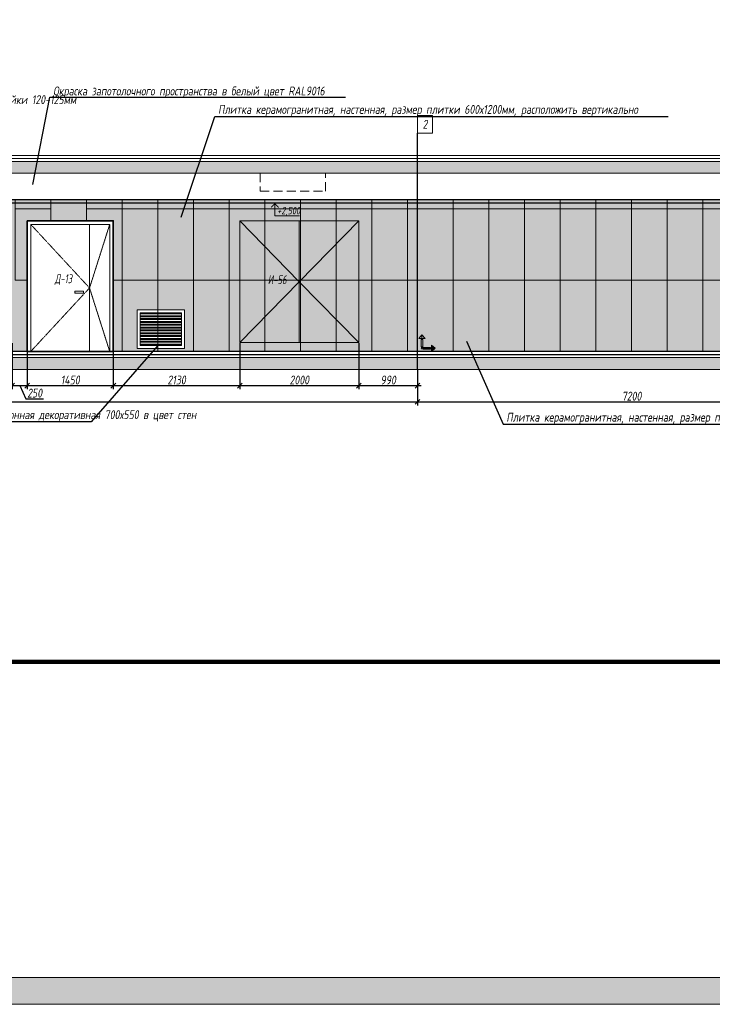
# Model space of a CAD drawing. Header units: millimetres. Extents: x -26894274 to 19789193, y -86687 to 22351.
# Tile 324 of 447: x 168611 to 180264, y -15777 to 791. Entities that reach past the tile are written whole.
import ezdxf
from ezdxf import colors
from ezdxf.entities.mleader import LeaderData, LeaderLine
from ezdxf.math import Vec2, Vec3

# ---------------------------------------------------------------- set-up
doc = ezdxf.new("R2010")
doc.units = ezdxf.units.MM
for name, pattern in [('( Hidden )', [0.375, 0.25, -0.125]), ('DASHDOT', [25.4, 12.7, -6.35, 0, -6.35]), ('DASHED', [0.75, 0.5, -0.25])]:
    doc.linetypes.add(name, pattern=pattern)
doc.layers.get('Defpoints').update_dxf_attribs({"color": 31})
for name, color, linetype, lineweight in [('A-DETL-GENF', 7, 'Continuous', 5), ('dim_pot', 183, 'Continuous', 9), ('meb', 26, 'Continuous', 15), ('nadpisi_v_tablice', 7, 'Continuous', 9), ('Двери', 7, 'Continuous', 5), ('Отделка стен', 253, 'Continuous', 0)]:
    doc.layers.add(name, color=color, linetype=linetype, lineweight=lineweight)
for name, color, linetype, lineweight, true_color in [('dim_obm', 7, 'Continuous', 9, 0x005700), ('dim_razv', 7, 'DASHDOT', 9, 0x285228), ('pol', 7, 'Continuous', 15, 0x55666d)]:
    doc.layers.add(name, color=color, linetype=linetype, lineweight=lineweight, true_color=true_color)
doc.styles.add('fl_iso paper', font='isocpeur.ttf', dxfattribs={"width": 0.8, "oblique": 10})
doc.styles.add('In tre', font='isocpeur.ttf', dxfattribs={"width": 0.8, "oblique": 10})
doc.dimstyles.new('In tre 1_50', dxfattribs={"dimtxt": 150, "dimasz": 80, "dimexe": 60, "dimexo": 10, "dimgap": 20, "dimtad": 1, "dimdec": 0, "dimrnd": 5, "dimzin": 0, "dimdsep": 46, "dimtxsty": 'fl_iso paper', "dimblk": 'OBLIQUE', "dimcen": 0, "dimdle": 60, "dimadec": 0, "dimazin": 0, "dimtfac": 1, "dimtdec": 0, "dimtofl": 0, "dimtmove": 1, "dimatfit": 1, "dimfxl": 40, "dimtolj": 1, "dimtzin": 0, "dimarcsym": 1})

# ---------------------------------------------------------------- blocks, each defined once
blk = doc.blocks.new('_Oblique')
at = {"color": 0, "linetype": 'ByBlock', "lineweight": -2}
blk.add_line((-0.5, -0.5), (0.5, 0.5), dxfattribs=at)
blk = doc.blocks.new('*D122')
at = {"layer": 'Defpoints', "color": 0, "linetype": 'ByBlock', "transparency": 16777216}
for p in [(153406, -5093), (175306, -5093), (175306, -5639)]:
    blk.add_point(p, dxfattribs=at)
at = {"layer": 'dim_razv', "color": 0, "linetype": 'ByBlock', "lineweight": -2, "transparency": 16777216}
for p, q in [((153406, -5103), (153406, -5699)), ((175306, -5103), (175306, -5699)), ((153346, -5639), (175366, -5639))]:
    blk.add_line(p, q, dxfattribs=at)
at = {"layer": 'dim_razv', "color": 0, "linetype": 'ByBlock', "lineweight": -2, "transparency": 16777216, "xscale": 80, "yscale": 80, "zscale": 80, "rotation": 180}
blk.add_blockref('_Oblique', (153406, -5639), dxfattribs=at)
at = {"layer": 'dim_razv', "color": 0, "linetype": 'ByBlock', "lineweight": -2, "transparency": 16777216, "xscale": 80, "yscale": 80, "zscale": 80}
blk.add_blockref('_Oblique', (175306, -5639), dxfattribs=at)
at = {"layer": 'dim_razv', "color": 0, "linetype": 'ByBlock', "transparency": 16777216, "insert": (164356, -5544), "char_height": 150, "attachment_point": 5, "style": 'fl_iso paper'}
blk.add_mtext('\\A1;21900', dxfattribs=at)
blk = doc.blocks.new('*D123')
at = {"layer": 'Defpoints', "color": 0, "linetype": 'ByBlock', "transparency": 16777216}
for p in [(175306, -5093), (182506, -5093), (182506, -5639)]:
    blk.add_point(p, dxfattribs=at)
at = {"layer": 'dim_razv', "color": 0, "linetype": 'ByBlock', "lineweight": -2, "transparency": 16777216}
for p, q in [((175306, -5103), (175306, -5699)), ((182506, -5103), (182506, -5699)), ((175246, -5639), (182566, -5639))]:
    blk.add_line(p, q, dxfattribs=at)
at = {"layer": 'dim_razv', "color": 0, "linetype": 'ByBlock', "lineweight": -2, "transparency": 16777216, "xscale": 80, "yscale": 80, "zscale": 80, "rotation": 180}
blk.add_blockref('_Oblique', (175306, -5639), dxfattribs=at)
at = {"layer": 'dim_razv', "color": 0, "linetype": 'ByBlock', "lineweight": -2, "transparency": 16777216, "xscale": 80, "yscale": 80, "zscale": 80}
blk.add_blockref('_Oblique', (182506, -5639), dxfattribs=at)
at = {"layer": 'dim_razv', "color": 0, "linetype": 'ByBlock', "transparency": 16777216, "insert": (178906, -5544), "char_height": 150, "attachment_point": 5, "style": 'fl_iso paper'}
blk.add_mtext('\\A1;7200', dxfattribs=at)
blk = doc.blocks.new('*D179')
at = {"layer": 'Defpoints', "color": 0, "linetype": 'ByBlock', "transparency": 16777216}
for p in [(168486, -4643), (168736, -4793), (168736, -5367)]:
    blk.add_point(p, dxfattribs=at)
at = {"layer": 'dim_razv', "color": 0, "linetype": 'ByBlock', "lineweight": -2, "transparency": 16777216}
for p, q in [((168486, -4653), (168486, -5427)), ((168736, -4803), (168736, -5427)), ((168426, -5367), (168796, -5367)), ((168611, -5367), (168715, -5587)), ((168715, -5587), (169010, -5587))]:
    blk.add_line(p, q, dxfattribs=at)
at = {"layer": 'dim_razv', "color": 0, "linetype": 'ByBlock', "lineweight": -2, "transparency": 16777216, "xscale": 80, "yscale": 80, "zscale": 80, "rotation": 180}
blk.add_blockref('_Oblique', (168486, -5367), dxfattribs=at)
at = {"layer": 'dim_razv', "color": 0, "linetype": 'ByBlock', "lineweight": -2, "transparency": 16777216, "xscale": 80, "yscale": 80, "zscale": 80}
blk.add_blockref('_Oblique', (168736, -5367), dxfattribs=at)
at = {"layer": 'dim_razv', "color": 0, "linetype": 'ByBlock', "transparency": 16777216, "insert": (168863, -5492), "char_height": 150, "attachment_point": 5, "style": 'fl_iso paper'}
blk.add_mtext('\\A1;250', dxfattribs=at)
blk = doc.blocks.new('*D180')
at = {"layer": 'Defpoints', "color": 0, "linetype": 'ByBlock', "transparency": 16777216}
for p in [(168736, -4793), (170186, -4793), (170186, -5367)]:
    blk.add_point(p, dxfattribs=at)
at = {"layer": 'dim_razv', "color": 0, "linetype": 'ByBlock', "lineweight": -2, "transparency": 16777216}
for p, q in [((168736, -4803), (168736, -5427)), ((170186, -4803), (170186, -5427)), ((168676, -5367), (170246, -5367))]:
    blk.add_line(p, q, dxfattribs=at)
at = {"layer": 'dim_razv', "color": 0, "linetype": 'ByBlock', "lineweight": -2, "transparency": 16777216, "xscale": 80, "yscale": 80, "zscale": 80, "rotation": 180}
blk.add_blockref('_Oblique', (168736, -5367), dxfattribs=at)
at = {"layer": 'dim_razv', "color": 0, "linetype": 'ByBlock', "lineweight": -2, "transparency": 16777216, "xscale": 80, "yscale": 80, "zscale": 80}
blk.add_blockref('_Oblique', (170186, -5367), dxfattribs=at)
at = {"layer": 'dim_razv', "color": 0, "linetype": 'ByBlock', "transparency": 16777216, "insert": (169461, -5272), "char_height": 150, "attachment_point": 5, "style": 'fl_iso paper'}
blk.add_mtext('\\A1;1450', dxfattribs=at)
blk = doc.blocks.new('*D181')
at = {"layer": 'Defpoints', "color": 0, "linetype": 'ByBlock', "transparency": 16777216}
for p in [(170186, -4793), (172316, -4643), (172316, -5367)]:
    blk.add_point(p, dxfattribs=at)
at = {"layer": 'dim_razv', "color": 0, "linetype": 'ByBlock', "lineweight": -2, "transparency": 16777216}
for p, q in [((170186, -4803), (170186, -5427)), ((172316, -4653), (172316, -5427)), ((170126, -5367), (172376, -5367))]:
    blk.add_line(p, q, dxfattribs=at)
at = {"layer": 'dim_razv', "color": 0, "linetype": 'ByBlock', "lineweight": -2, "transparency": 16777216, "xscale": 80, "yscale": 80, "zscale": 80, "rotation": 180}
blk.add_blockref('_Oblique', (170186, -5367), dxfattribs=at)
at = {"layer": 'dim_razv', "color": 0, "linetype": 'ByBlock', "lineweight": -2, "transparency": 16777216, "xscale": 80, "yscale": 80, "zscale": 80}
blk.add_blockref('_Oblique', (172316, -5367), dxfattribs=at)
at = {"layer": 'dim_razv', "color": 0, "linetype": 'ByBlock', "transparency": 16777216, "insert": (171251, -5272), "char_height": 150, "attachment_point": 5, "style": 'fl_iso paper'}
blk.add_mtext('\\A1;2130', dxfattribs=at)
blk = doc.blocks.new('*D182')
at = {"layer": 'Defpoints', "color": 0, "linetype": 'ByBlock', "transparency": 16777216}
for p in [(172316, -4643), (174316, -4643), (174316, -5367)]:
    blk.add_point(p, dxfattribs=at)
at = {"layer": 'dim_razv', "color": 0, "linetype": 'ByBlock', "lineweight": -2, "transparency": 16777216}
for p, q in [((172316, -4653), (172316, -5427)), ((174316, -4653), (174316, -5427)), ((172256, -5367), (174376, -5367))]:
    blk.add_line(p, q, dxfattribs=at)
at = {"layer": 'dim_razv', "color": 0, "linetype": 'ByBlock', "lineweight": -2, "transparency": 16777216, "xscale": 80, "yscale": 80, "zscale": 80, "rotation": 180}
blk.add_blockref('_Oblique', (172316, -5367), dxfattribs=at)
at = {"layer": 'dim_razv', "color": 0, "linetype": 'ByBlock', "lineweight": -2, "transparency": 16777216, "xscale": 80, "yscale": 80, "zscale": 80}
blk.add_blockref('_Oblique', (174316, -5367), dxfattribs=at)
at = {"layer": 'dim_razv', "color": 0, "linetype": 'ByBlock', "transparency": 16777216, "insert": (173316, -5272), "char_height": 150, "attachment_point": 5, "style": 'fl_iso paper'}
blk.add_mtext('\\A1;2000', dxfattribs=at)
blk = doc.blocks.new('*D183')
at = {"layer": 'Defpoints', "color": 0, "linetype": 'ByBlock', "transparency": 16777216}
for p in [(174316, -4643), (175306, -5093), (175306, -5367)]:
    blk.add_point(p, dxfattribs=at)
at = {"layer": 'dim_razv', "color": 0, "linetype": 'ByBlock', "lineweight": -2, "transparency": 16777216}
for p, q in [((174316, -4653), (174316, -5427)), ((175306, -5103), (175306, -5427)), ((174256, -5367), (175366, -5367))]:
    blk.add_line(p, q, dxfattribs=at)
at = {"layer": 'dim_razv', "color": 0, "linetype": 'ByBlock', "lineweight": -2, "transparency": 16777216, "xscale": 80, "yscale": 80, "zscale": 80, "rotation": 180}
blk.add_blockref('_Oblique', (174316, -5367), dxfattribs=at)
at = {"layer": 'dim_razv', "color": 0, "linetype": 'ByBlock', "lineweight": -2, "transparency": 16777216, "xscale": 80, "yscale": 80, "zscale": 80}
blk.add_blockref('_Oblique', (175306, -5367), dxfattribs=at)
at = {"layer": 'dim_razv', "color": 0, "linetype": 'ByBlock', "transparency": 16777216, "insert": (174811, -5272), "char_height": 150, "attachment_point": 5, "style": 'fl_iso paper'}
blk.add_mtext('\\A1;990', dxfattribs=at)
blk = doc.blocks.new('1')
at = {"layer": 'pol', "linetype": 'ByBlock'}
h = blk.add_hatch(color=1, dxfattribs=at)
h.paths.add_polyline_path([(35776, 73135), (35803, 73135), (35803, 73259), (35776, 73259)])
h.paths.add_polyline_path([(35790, 73275), (35843, 73275), (35790, 73338)])
h.paths.add_polyline_path([(35790, 73275), (35736, 73275), (35790, 73338)])
edge = h.paths.add_edge_path()
edge.add_arc((35790, 73111), 13.4, 0, 360)
h = blk.add_hatch(color=1, dxfattribs=at)
h.paths.add_polyline_path([(35813, 73097), (35813, 73124), (35937, 73124), (35937, 73097)])
h.paths.add_polyline_path([(35952, 73111), (35952, 73164), (36016, 73111)])
h.paths.add_polyline_path([(35952, 73111), (35952, 73057), (36016, 73111)])
at = {"layer": 'pol', "color": 1, "linetype": 'ByBlock'}
for points in [[(35790, 73275), (35736, 73275), (35790, 73338), (35790, 73275)], [(35790, 73275), (35843, 73275), (35790, 73338), (35790, 73275)], [(35952, 73111), (35952, 73164), (36016, 73111), (35952, 73111)], [(35952, 73111), (35952, 73057), (36016, 73111), (35952, 73111)]]:
    blk.add_lwpolyline(points, dxfattribs=at)
for points in [[(35776, 73135), (35803, 73135), (35803, 73259), (35776, 73259)], [(35813, 73097), (35813, 73124), (35937, 73124), (35937, 73097)]]:
    blk.add_lwpolyline(points, close=True, dxfattribs=at)
blk.add_circle((35790, 73111), 13.4, dxfattribs=at)

msp = doc.modelspace()

# ---------------------------------------------------------------- hatches: boundary and pattern name
at = {"linetype": 'ByBlock', "lineweight": 0, "true_color": 0x8f8f8c}
h = msp.add_hatch(dxfattribs=at)
h.set_pattern_fill('ANGLE', color=252)
h.set_pattern_definition([(0, (0, 0), (0, 6.985), [5.08, -1.905]), (90, (0, 0), (-6.985, 4e-16), [5.08, -1.905])])
h.paths.add_polyline_path([(260656, -15326.8), (310246, -15326.8), (310246, -15776.8), (260656, -15776.8)])
h.paths.add_polyline_path([(153406, -15326.8), (252956, -15326.8), (252956, -15776.8), (153406, -15776.8)])
h.paths.add_polyline_path([(243713.8, -12179.7), (266133.8, -12179.7), (266133.8, -12579.7), (243713.8, -12579.7)])
h.paths.add_polyline_path([(226838.5, -12179.7), (236658.5, -12179.7), (236658.5, -12629.7), (226838.5, -12629.7)])
at = {"layer": 'A-DETL-GENF'}
h = msp.add_hatch(dxfattribs=at)
h.set_pattern_fill('ANSI35', color=256, scale=20, style=0)
h.paths.add_polyline_path([(152547.4, -5092.9), (310754.9, -5092.9), (310754.9, -4892.9), (152547.4, -4892.9)])
h.paths.add_polyline_path([(253226, -1792.9), (253226, -1592.9), (152547.4, -1592.9), (152547.4, -1792.9)])
at = {"layer": 'dim_obm'}
msp.add_hatch(color=256, dxfattribs=at).paths.add_polyline_path([(172974.1, -2360.9), (172906, -2292.9), (172838, -2360.9), (172849.5, -2372.5), (172906, -2316), (172962.5, -2372.5)], flags=0)
at = {"layer": 'dim_razv', "true_color": 0xeceae4, "transparency": 33554687}
h = msp.add_hatch(dxfattribs=at)
h.set_pattern_fill('AR-SAND', color=254, scale=3, angle=315)
h.set_pattern_definition([(352.5, (120932.77, 10341.21), (100.42605, 107.214405), [0, -115.824, 0, -129.54, 0, -123.825]), (322.5, (120932.77, 10341.21), (247.41986, 56.70328), [0, -62.484, 0, -104.394, 0, -40.005]), (282.5, (120866.5, 10407.49), (168.09969, -167.48995), [0, -38.1, 0, -137.16, 0, -179.07]), (272.5, (120866.5, 10407.49), (209.26523, -114.68433), [0, -19.05, 0, -89.916, 0, -102.87])])
h.paths.add_polyline_path([(153406, -2242.9), (153686, -2242.9), (153686, -4792.9), (153406, -4792.9)])
h.paths.add_polyline_path([(154736, -4792.9), (154736, -2242.9), (161596, -2242.9), (161596, -4792.9), (156686, -4792.9), (156686, -2592.9), (155236, -2592.9), (155236, -4792.9)])
h.paths.add_polyline_path([(156936, -4742.9), (157736, -4742.9), (157736, -4092.9), (156936, -4092.9)], flags=16)
h.paths.add_polyline_path([(163296, -4792.9), (163296, -2242.9), (191086, -2242.9), (191086, -4792.9), (170186, -4792.9), (170186, -2592.9), (168736, -2592.9), (168736, -4792.9), (165916, -4792.9), (165916, -2612.9), (163956, -2612.9), (163956, -4792.9)])
h.paths.add_polyline_path([(170586, -4742.9), (171386, -4742.9), (171386, -4092.9), (170586, -4092.9)], flags=16)
h.paths.add_polyline_path([(192596, -4792.9), (192596, -2592.9), (191086, -2592.9), (191086, -2242.9), (193191, -2242.9), (193191, -4792.9)])
h.paths.add_polyline_path([(194891, -4792.9), (194891, -2242.9), (206566, -2242.9), (206566, -4792.9), (206166, -4792.9), (206166, -2592.9), (204716, -2592.9), (204716, -4792.9), (197446, -4792.9), (197446, -2612.9), (195486, -2612.9), (195486, -4792.9)])
h.paths.add_polyline_path([(203611, -4742.9), (204411, -4742.9), (204411, -4092.9), (203611, -4092.9)], flags=16)
h.paths.add_polyline_path([(207616, -2242.9), (209226, -2242.9), (209226, -4792.9), (207616, -4792.9)])
h.paths.add_polyline_path([(210276, -2242.9), (210436, -2242.9), (210436, -4792.9), (210276, -4792.9)])
h.paths.add_polyline_path([(211486, -2242.9), (215566, -2242.9), (215566, -4792.9), (211486, -4792.9)])
h.paths.add_polyline_path([(216616, -2242.9), (228476, -2242.9), (228476, -4792.9), (216616, -4792.9)])
h.paths.add_polyline_path([(218226, -3362.9), (218976, -3362.9), (218976, -4712.9), (218226, -4712.9)], flags=16)
h.paths.add_polyline_path([(229526, -2242.9), (235726, -2242.9), (235726, -4792.9), (229526, -4792.9)])
h.paths.add_polyline_path([(231061, -3362.9), (231811, -3362.9), (231811, -4712.9), (231061, -4712.9)], flags=16)
h.paths.add_polyline_path([(236776, -4792.9), (245836, -4792.9), (245836, -2242.9), (236776, -2242.9)])
h.paths.add_polyline_path([(246886, -2242.9), (248546, -2242.9), (248546, -4792.9), (246886, -4792.9)])
h.paths.add_polyline_path([(249596, -4792.9), (249596, -2242.9), (252956, -2242.9), (252956, -2292.9), (253226, -2292.9), (253226, -1492.9), (260386, -1492.9), (260386, -2292.9), (260656, -2292.9), (260656, -2242.9), (261746, -2242.9), (261746, -4792.9)])
h.paths.add_polyline_path([(251521, -3362.9), (252271, -3362.9), (252271, -4712.9), (251521, -4712.9)], flags=16)
h.paths.add_polyline_path([(262796, -2242.9), (265136, -2242.9), (265136, -4792.9), (262796, -4792.9)])
h.paths.add_polyline_path([(266186, -2242.9), (270836, -2242.9), (270836, -4792.9), (266186, -4792.9)])
h.paths.add_polyline_path([(267181.5, -3362.9), (267931.5, -3362.9), (267931.5, -4712.9), (267181.5, -4712.9)], flags=16)
h.paths.add_polyline_path([(271886, -2242.9), (275986, -2242.9), (275986, -4792.9), (271886, -4792.9)])
h.paths.add_polyline_path([(277036, -2242.9), (285161, -2242.9), (285161, -4792.9), (277036, -4792.9)])
h.paths.add_polyline_path([(282406.3, -3362.9), (283156.3, -3362.9), (283156.3, -4712.9), (282406.3, -4712.9)], flags=16)
h.paths.add_polyline_path([(286211, -2242.9), (292786, -2242.9), (292786, -4792.9), (286211, -4792.9)])
h.paths.add_polyline_path([(290581.3, -3362.9), (291331.3, -3362.9), (291331.3, -4712.9), (290581.3, -4712.9)], flags=16)
h.paths.add_polyline_path([(293836, -2242.9), (296236, -2242.9), (296236, -4792.9), (293836, -4792.9)])
h.paths.add_polyline_path([(297286, -2242.9), (304516, -2242.9), (304516, -4792.9), (297286, -4792.9)])
h.paths.add_polyline_path([(305566, -2242.9), (306096, -2242.9), (306096, -4792.9), (305566, -4792.9)])
h.paths.add_polyline_path([(307146, -2242.9), (310246, -2242.9), (310246, -4792.9), (307146, -4792.9)])
at = {"layer": 'dim_razv', "true_color": 0xcccccc}
h = msp.add_hatch(dxfattribs=at)
h.set_pattern_fill('AR-SAND', color=254, scale=3, angle=315)
h.set_pattern_definition([(352.5, (48809.76, -15931.53), (100.42605, 107.2144), [0, -115.824, 0, -129.54, 0, -123.825]), (322.5, (48809.76, -15931.53), (247.41986, 56.70328), [0, -62.484, 0, -104.394, 0, -40.005]), (282.5, (48743.49, -15865.26), (168.0997, -167.48995), [0, -38.1, 0, -137.16, 0, -179.07]), (272.5, (48743.49, -15865.26), (209.26523, -114.68433), [0, -19.05, 0, -89.916, 0, -102.87])])
h.paths.add_polyline_path([(169686.9, -3777.9), (169536.9, -3777.9), (169536.9, -3807.9), (169686.9, -3807.9)])
at = {"layer": 'meb', "lineweight": 13, "transparency": 33554687}
h = msp.add_hatch(dxfattribs=at)
h.set_pattern_fill('ANSI32', color=256, scale=5, angle=135)
h.set_pattern_definition([(180, (-62426.067, -1492.53), (-4e-15, -47.625), []), (180, (-62441.94, -1476.656), (-4e-15, -47.625), [])])
h.paths.add_polyline_path([(170636, -4692.9), (171336, -4692.9), (171336, -4142.9), (170636, -4142.9)])

# ---------------------------------------------------------------- linework, layer by layer
at = {"lineweight": 30}
for points in [[(175306, -5092.9), (175306, -1119.3)], [(252956, -2242.9), (153406, -2242.9), (153406, -2292.9), (252956, -2292.9)], [(310246, -4792.9), (153406, -4792.9)], [(153406, -4842.9), (310246, -4842.9)]]:
    msp.add_lwpolyline(points, dxfattribs=at)
at = {"lineweight": 13}
for points in [[(253226, -1492.9), (152547.4, -1492.9), (152547.4, -1542.9), (253226, -1542.9)], [(253226, -1592.9), (152547.4, -1592.9), (152547.4, -1542.9), (253226, -1542.9)], [(253226, -1592.9), (152547.4, -1592.9), (152547.4, -1792.9), (253226, -1792.9)], [(172316, -2592.9), (173316, -3617.9), (172316, -4642.9)], [(173316, -2592.9), (173316, -4642.9)], [(174316, -2592.9), (173316, -3617.9), (174316, -4642.9)], [(169786, -2652.9), (169786, -4792.9)], [(310446, -4842.9), (310754.9, -4842.9), (310754.9, -4892.9), (152547.4, -4892.9), (152547.4, -4842.9), (153206, -4842.9)], [(153406, -4842.9), (310246, -4842.9)]]:
    msp.add_lwpolyline(points, dxfattribs=at)
at = {"color": 8, "linetype": 'DASHED', "lineweight": 0, "ltscale": 300}
msp.add_lwpolyline([(172656, -1792.9), (172656, -2092.9), (173756, -2092.9), (173756, -1792.9), (172656, -1792.9)], close=True, dxfattribs=at)
at = {"lineweight": 0}
msp.add_lwpolyline([(163296, -4792.9), (163296, -2242.9), (191086, -2242.9), (191086, -4792.9), (170186, -4792.9), (170186, -2592.9), (168736, -2592.9), (168736, -4792.9), (165916, -4792.9), (165916, -2612.9), (163956, -2612.9), (163956, -4792.9)], close=True, dxfattribs=at)
at = {"lineweight": 35}
msp.add_lwpolyline([(168736, -2592.9), (170186, -2592.9), (170186, -4792.9), (168736, -4792.9)], close=True, dxfattribs=at)
at = {"lineweight": 13}
for points in [[(172316, -4642.9), (172316, -2592.9), (174316, -2592.9), (174316, -4642.9)], [(168796, -2652.9), (170126, -2652.9), (170126, -4792.9), (168796, -4792.9)], [(169686.9, -3777.9), (169536.9, -3777.9), (169536.9, -3807.9), (169686.9, -3807.9)], [(170586, -4742.9), (171386, -4742.9), (171386, -4092.9), (170586, -4092.9)], [(170636, -4692.9), (171336, -4692.9), (171336, -4142.9), (170636, -4142.9)], [(152547.4, -5092.9), (310754.9, -5092.9), (310754.9, -4892.9), (152547.4, -4892.9)]]:
    msp.add_lwpolyline(points, close=True, dxfattribs=at)
at = {"linetype": '( Hidden )', "lineweight": 13, "ltscale": 10}
for points in [[(168796, -2652.9), (169786, -3722.9), (168796, -4792.9)], [(170126, -2652.9), (169786, -3722.9), (170126, -4792.9)]]:
    msp.add_lwpolyline(points, dxfattribs=at)
at = {"linetype": 'ByBlock', "lineweight": 0}
msp.add_lwpolyline([(153406, -15326.8), (252956, -15326.8), (252956, -15776.8), (153406, -15776.8)], close=True, dxfattribs=at)
at = {"layer": 'Defpoints', "color": 1, "lineweight": 100}
msp.add_lwpolyline([(145825.4, -10016.5), (315237.4, -10016.5), (315237.4, 17359), (145825.4, 17359)], close=True, dxfattribs=at)
at = {"layer": 'Defpoints', "color": 8, "linetype": 'DASHED', "lineweight": 0, "ltscale": 300}
msp.add_lwpolyline([(170586, -4742.9), (171386, -4742.9), (171386, -4092.9), (170586, -4092.9)], close=True, dxfattribs=at)
at = {"layer": 'dim_obm'}
msp.add_lwpolyline([(172906, -2292.9), (172906, -2372.9), (172906, -2508.4), (173317, -2508.4)], dxfattribs=at)
at = {"layer": 'dim_pot', "color": 10, "lineweight": 0}
msp.add_lwpolyline([(175306, -819.3), (175556, -819.3), (175556, -1119.3), (175306, -1119.3)], close=True, dxfattribs=at)
at = {"layer": 'Отделка стен', "transparency": 33554687}
for points in [[(169136, -2592.9), (169136, -2242.9), (168536, -2242.9), (168536, -2392.9), (168886, -2392.9)], [(169736, -2592.9), (169736, -2242.9), (169136, -2242.9), (169136, -2592.9)], [(170336, -2392.9), (170336, -2242.9), (169736, -2242.9), (169736, -2592.9)], [(169136, -2392.9), (168536, -2392.9), (168536, -3592.9), (168736, -3592.9)]]:
    msp.add_lwpolyline(points, dxfattribs=at)
for points in [[(169736, -2242.9), (169736, -2392.9), (170336, -2392.9), (170336, -2242.9)], [(170336, -2242.9), (170336, -2392.9), (170936, -2392.9), (170936, -2242.9)], [(170936, -2242.9), (170936, -2392.9), (171536, -2392.9), (171536, -2242.9)], [(171536, -2242.9), (171536, -2392.9), (172136, -2392.9), (172136, -2242.9)], [(172136, -2242.9), (172136, -2392.9), (172736, -2392.9), (172736, -2242.9)], [(172736, -2242.9), (172736, -2392.9), (173336, -2392.9), (173336, -2242.9)], [(173336, -2242.9), (173336, -2392.9), (173936, -2392.9), (173936, -2242.9)], [(173936, -2242.9), (173936, -2392.9), (174536, -2392.9), (174536, -2242.9)], [(174536, -2242.9), (174536, -2392.9), (175136, -2392.9), (175136, -2242.9)], [(175136, -2242.9), (175136, -2392.9), (175906, -2392.9), (175906, -2242.9)], [(175906, -2242.9), (175906, -2392.9), (176506, -2392.9), (176506, -2242.9)], [(176506, -2242.9), (176506, -2392.9), (177106, -2392.9), (177106, -2242.9)], [(177106, -2242.9), (177106, -2392.9), (177706, -2392.9), (177706, -2242.9)], [(177706, -2242.9), (177706, -2392.9), (178306, -2392.9), (178306, -2242.9)], [(178306, -2242.9), (178306, -2392.9), (178906, -2392.9), (178906, -2242.9)], [(178906, -2242.9), (178906, -2392.9), (179506, -2392.9), (179506, -2242.9)], [(179506, -2242.9), (179506, -2392.9), (180106, -2392.9), (180106, -2242.9)], [(180106, -2242.9), (180106, -2392.9), (180706, -2392.9), (180706, -2242.9)], [(170336, -2392.9), (170336, -3592.9), (170936, -3592.9), (170936, -2392.9)], [(170936, -2392.9), (170936, -3592.9), (171536, -3592.9), (171536, -2392.9)], [(171536, -2392.9), (171536, -3592.9), (172136, -3592.9), (172136, -2392.9)], [(172136, -2392.9), (172136, -3592.9), (172736, -3592.9), (172736, -2392.9)], [(172736, -2392.9), (172736, -3592.9), (173336, -3592.9), (173336, -2392.9)], [(173336, -2392.9), (173336, -3592.9), (173936, -3592.9), (173936, -2392.9)], [(173936, -2392.9), (173936, -3592.9), (174536, -3592.9), (174536, -2392.9)], [(174536, -2392.9), (174536, -3592.9), (175136, -3592.9), (175136, -2392.9)], [(175136, -2392.9), (175136, -3592.9), (175906, -3592.9), (175906, -2392.9)], [(175906, -2392.9), (175906, -3592.9), (176506, -3592.9), (176506, -2392.9)], [(176506, -2392.9), (176506, -3592.9), (177106, -3592.9), (177106, -2392.9)], [(177106, -2392.9), (177106, -3592.9), (177706, -3592.9), (177706, -2392.9)], [(177706, -2392.9), (177706, -3592.9), (178306, -3592.9), (178306, -2392.9)], [(178306, -2392.9), (178306, -3592.9), (178906, -3592.9), (178906, -2392.9)], [(178906, -2392.9), (178906, -3592.9), (179506, -3592.9), (179506, -2392.9)], [(179506, -2392.9), (179506, -3592.9), (180106, -3592.9), (180106, -2392.9)], [(180106, -2392.9), (180106, -3592.9), (180706, -3592.9), (180706, -2392.9)], [(170186, -3592.9), (170186, -4792.9), (170336, -4792.9), (170336, -3592.9)], [(170336, -3592.9), (170336, -4792.9), (170936, -4792.9), (170936, -3592.9)], [(170936, -3592.9), (170936, -4792.9), (171536, -4792.9), (171536, -3592.9)], [(171536, -3592.9), (171536, -4792.9), (172136, -4792.9), (172136, -3592.9)], [(172136, -3592.9), (172136, -4792.9), (172736, -4792.9), (172736, -3592.9)], [(172736, -3592.9), (172736, -4792.9), (173336, -4792.9), (173336, -3592.9)], [(173336, -3592.9), (173336, -4792.9), (173936, -4792.9), (173936, -3592.9)], [(173936, -3592.9), (173936, -4792.9), (174536, -4792.9), (174536, -3592.9)], [(174536, -3592.9), (174536, -4792.9), (175136, -4792.9), (175136, -3592.9)], [(175136, -3592.9), (175136, -4792.9), (175906, -4792.9), (175906, -3592.9)], [(175906, -3592.9), (175906, -4792.9), (176506, -4792.9), (176506, -3592.9)], [(176506, -3592.9), (176506, -4792.9), (177106, -4792.9), (177106, -3592.9)], [(177106, -3592.9), (177106, -4792.9), (177706, -4792.9), (177706, -3592.9)], [(177706, -3592.9), (177706, -4792.9), (178306, -4792.9), (178306, -3592.9)], [(178306, -3592.9), (178306, -4792.9), (178906, -4792.9), (178906, -3592.9)], [(178906, -3592.9), (178906, -4792.9), (179506, -4792.9), (179506, -3592.9)], [(179506, -3592.9), (179506, -4792.9), (180106, -4792.9), (180106, -3592.9)], [(180106, -3592.9), (180106, -4792.9), (180706, -4792.9), (180706, -3592.9)]]:
    msp.add_lwpolyline(points, close=True, dxfattribs=at)

# ---------------------------------------------------------------- block references
at = {"linetype": 'ByBlock', "xscale": 0.9938708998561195, "yscale": 0.9938708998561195, "zscale": 0.9938708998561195}
msp.add_blockref('1', (139807.8, -77399.2), dxfattribs=at)

# ---------------------------------------------------------------- texts
at = {"layer": 'dim_obm', "insert": (172944.4, -2359.2), "char_height": 125, "attachment_point": 1, "line_spacing_factor": 0.666667, "style": 'fl_iso paper'}
msp.add_mtext('+2,500', dxfattribs=at)
at = {"layer": 'dim_pot', "color": 10, "lineweight": 0, "insert": (175431, -969.3), "char_height": 150, "attachment_point": 5, "style": 'fl_iso paper'}
msp.add_mtext_dynamic_manual_height_columns('2', width=190.261, gutter_width=1350, heights=[0], dxfattribs=at)
at = {"layer": 'nadpisi_v_tablice', "lineweight": 18, "attachment_point": 1, "style": 'fl_iso paper'}
for s, insert, char_height, width in [('\\pi1232.9;Условные обозначения систем ОВиК', (110923.7, -1449.4), 400, 9720.362), ('\\pi1853.2;Обозначение \\P\\pi1685.2;и изображение', (108648.8, -2794.1), 300, 5595.365)]:
    msp.add_mtext(s, dxfattribs=dict(at, insert=insert, char_height=char_height, width=width))
at = {"layer": 'Двери', "lineweight": 0, "char_height": 150, "attachment_point": 5, "style": 'fl_iso paper'}
for s, insert in [('{\\W0.7;Д-13}', (169347.6, -3583.5)), ('{\\W0.7;И-56}', (172943.2, -3583.5))]:
    msp.add_mtext_dynamic_manual_height_columns(s, width=190.261, gutter_width=1350, heights=[0], dxfattribs=dict(at, insert=insert))

# ---------------------------------------------------------------- dimensions: what is measured, and where the dimension line sits
at = {"layer": 'dim_razv', "linetype": 'ByBlock'}
dim = msp.add_linear_dim(base=(168736, -5367.1), p1=(168486, -4642.9), p2=(168736, -4792.9), dimstyle='In tre 1_50', dxfattribs=at)
dim.commit()
dim.dimension.update_dxf_attribs({"geometry": '*D179', "text_midpoint": (168735.4, -5587.1), "dimtype": 160})
for base, p1, p2, picture, middle in [((170186, -5367.1), (168736, -4792.9), (170186, -4792.9), '*D180', (169461, -5272.1)), ((172316, -5367.1), (170186, -4792.9), (172316, -4642.9), '*D181', (171251, -5272.1)), ((174316, -5367.1), (172316, -4642.9), (174316, -4642.9), '*D182', (173316, -5272.1)), ((175306, -5367.1), (174316, -4642.9), (175306, -5092.9), '*D183', (174811, -5272.1)), ((175306, -5639.1), (153406, -5092.9), (175306, -5092.9), '*D122', (164356, -5544.1)), ((182506, -5639.1), (175306, -5092.9), (182506, -5092.9), '*D123', (178906, -5544.1))]:
    dim = msp.add_linear_dim(base=base, p1=p1, p2=p2, dimstyle='In tre 1_50', dxfattribs=at)
    dim.commit()
    dim.dimension.update_dxf_attribs({"geometry": picture, "text_midpoint": middle})

# ---------------------------------------------------------------- leaders
at = {"layer": 'dim_razv', "color": 0, "linetype": 'ByBlock'}
ml = msp.add_multileader_mtext('Standard', dxfattribs=at)
ml.set_content('Потолок подвесной, реечный\\Pрейка 50х50 белого цвета, шаг рейки 120-125мм', style='In tre')
ml.set_leader_properties()
ml.build(insert=Vec2(0, 0))
ml.multileader.update_dxf_attribs({"text_left_attachment_type": 6, "text_right_attachment_type": 6, "dogleg_length": 1, "arrow_head_size": 0, "scale": 50})
ctx = ml.context
ctx.base_point, ctx.scale, ctx.char_height, ctx.arrow_head_size, ctx.landing_gap_size, ctx.plane_origin = Vec3(165834, -424.7), 50, 150, 0, 4.5, Vec3(174381.1, -2219.3)
ctx.left_attachment, ctx.right_attachment = 6, 6
notes = []
notes.append((ctx, [(0, (1, 1, 0), (168085.9, -424.7), (-1, 0), 50, [(1, [(168268.7, -2242.9)], 0, [])])]))
ctx.mtext.insert, ctx.mtext.width, ctx.mtext.defined_height, ctx.mtext.flow_direction = Vec3(165838.5, -229.7), 2509.515, 696.6, 5
ml = msp.add_multileader_mtext('Standard', dxfattribs=at)
ml.set_content('Окраска запотолочного пространства в белый цвет RAL9016', style='In tre')
ml.set_leader_properties()
ml.build(insert=Vec2(0, 0))
ml.multileader.update_dxf_attribs({"text_left_attachment_type": 6, "text_right_attachment_type": 6, "dogleg_length": 1, "arrow_head_size": 0, "scale": 50})
ctx = ml.context
ctx.base_point, ctx.scale, ctx.char_height, ctx.arrow_head_size, ctx.landing_gap_size, ctx.plane_origin = Vec3(169169.7, -513.2), 50, 150, 0, 4.5, Vec3(174004.3, -4203.8)
ctx.left_attachment, ctx.right_attachment = 6, 6
notes.append((ctx, [(0, (1, 1, 0), (169119.7, -513.2), (1, 0), 50, [(0, [(168829.4, -1980.7)], 0, [])])]))
ctx.mtext.insert, ctx.mtext.width, ctx.mtext.flow_direction = Vec3(169174.2, -333.2), 3148.852, 5
ml = msp.add_multileader_mtext('Standard', dxfattribs=at)
ml.set_content('Решетка вентиляционная декоративная 850х400 в цвет стен', style='In tre')
ml.set_leader_properties()
ml.build(insert=Vec2(0, 0))
ml.multileader.update_dxf_attribs({"text_left_attachment_type": 6, "text_right_attachment_type": 6, "dogleg_length": 1, "arrow_head_size": 0, "scale": 50})
ctx = ml.context
ctx.base_point, ctx.scale, ctx.char_height, ctx.arrow_head_size, ctx.landing_gap_size, ctx.plane_origin = Vec3(159670.8, -762.6), 50, 150, 0, 4.5, Vec3(169161.1, -2850.3)
ctx.left_attachment, ctx.right_attachment = 6, 6
notes.append((ctx, [(0, (1, 1, 0), (162578.1, -762.6), (-1, 0), 50, [(1, [(162936, -2092.9)], 0, [])])]))
ctx.mtext.insert, ctx.mtext.width, ctx.mtext.defined_height, ctx.mtext.flow_direction = Vec3(159675.3, -567.6), 2996.732, 696.6, 5
ml = msp.add_multileader_mtext('Standard', dxfattribs=at)
ml.set_content('Плитка керамогранитная, настенная, размер плитки 600х1200мм, расположить вертикально', style='In tre')
ml.set_leader_properties()
ml.build(insert=Vec2(0, 0))
ml.multileader.update_dxf_attribs({"text_left_attachment_type": 6, "text_right_attachment_type": 6, "dogleg_length": 1, "arrow_head_size": 0, "scale": 50})
ctx = ml.context
ctx.base_point, ctx.scale, ctx.char_height, ctx.arrow_head_size, ctx.landing_gap_size, ctx.plane_origin = Vec3(171944.9, -838.4), 50, 150, 0, 4.5, Vec3(173859, -958.9)
ctx.left_attachment, ctx.right_attachment = 6, 6
notes.append((ctx, [(1, (1, 1, 0), (171894.9, -838.4), (1, 0), 50, [(1, [(171327.7, -2532.3)], 0, [])])]))
ctx.mtext.insert, ctx.mtext.width, ctx.mtext.defined_height, ctx.mtext.flow_direction = Vec3(171949.4, -643.4), 3060.297, 696.6, 5
ml = msp.add_multileader_mtext('Standard', dxfattribs=at)
ml.set_content('Плитка керамогранитная, настенная, размер плитки 600х1200мм, расположить вертикально', style='In tre')
ml.set_leader_properties()
ml.build(insert=Vec2(0, 0))
ml.multileader.update_dxf_attribs({"text_left_attachment_type": 6, "text_right_attachment_type": 6, "dogleg_length": 1, "arrow_head_size": 0, "scale": 50})
ctx = ml.context
ctx.base_point, ctx.scale, ctx.char_height, ctx.arrow_head_size, ctx.landing_gap_size, ctx.plane_origin = Vec3(176795, -6017.6), 50, 150, 0, 4.5, Vec3(178809.1, -6138)
ctx.left_attachment, ctx.right_attachment = 6, 6
notes.append((ctx, [(1, (1, 1, 0), (176745, -6017.6), (1, 0), 50, [(1, [(176126.5, -4616.3)], 0, [])])]))
ctx.mtext.insert, ctx.mtext.width, ctx.mtext.defined_height, ctx.mtext.flow_direction = Vec3(176799.5, -5822.6), 3060.297, 696.6, 5
ml = msp.add_multileader_mtext('Standard', dxfattribs=at)
ml.set_content('Решетка вентиляционная декоративная 700х550 в цвет стен', style='In tre')
ml.set_leader_properties()
ml.build(insert=Vec2(0, 0))
ml.multileader.update_dxf_attribs({"text_left_attachment_type": 6, "text_right_attachment_type": 6, "dogleg_length": 1, "arrow_head_size": 0, "scale": 50})
ctx = ml.context
ctx.base_point, ctx.scale, ctx.char_height, ctx.arrow_head_size, ctx.landing_gap_size, ctx.plane_origin = Vec3(153211.1, -5975.2), 50, 150, 0, 4.5, Vec3(162642.7, -7769.7)
ctx.left_attachment, ctx.right_attachment = 6, 6
notes.append((ctx, [(0, (1, 1, 0), (156106.4, -5975.2), (-1, 0), 50, [(1, [(157181, -4692.9)], 0, [])])]))
ctx.mtext.insert, ctx.mtext.width, ctx.mtext.defined_height, ctx.mtext.flow_direction = Vec3(153215.6, -5780.2), 2949.976, 696.6, 5
ml = msp.add_multileader_mtext('Standard', dxfattribs=at)
ml.set_content('Зеркало на стене, выполнить в один уровень с отделкой стен', style='In tre')
ml.set_leader_properties()
ml.build(insert=Vec2(0, 0))
ml.multileader.update_dxf_attribs({"text_left_attachment_type": 6, "text_right_attachment_type": 6, "dogleg_length": 1, "arrow_head_size": 0, "scale": 50})
ctx = ml.context
ctx.base_point, ctx.scale, ctx.char_height, ctx.arrow_head_size, ctx.landing_gap_size, ctx.plane_origin = Vec3(158376.6, -5975.2), 50, 150, 0, 4.5, Vec3(167928.6, -7769.7)
ctx.left_attachment, ctx.right_attachment = 6, 6
notes.append((ctx, [(0, (1, 1, 0), (161299.2, -5975.2), (-1, 0), 50, [(1, [(162466.9, -4692.9)], 0, [])])]))
ctx.mtext.insert, ctx.mtext.width, ctx.mtext.defined_height, ctx.mtext.flow_direction = Vec3(158381.1, -5780.2), 3043.138, 696.6, 5
ml = msp.add_multileader_mtext('Standard', dxfattribs=at)
ml.set_content('Решетка вентиляционная декоративная 700х550 в цвет стен', style='In tre')
ml.set_leader_properties()
ml.build(insert=Vec2(0, 0))
ml.multileader.update_dxf_attribs({"text_left_attachment_type": 6, "text_right_attachment_type": 6, "dogleg_length": 1, "arrow_head_size": 0, "scale": 50})
ctx = ml.context
ctx.base_point, ctx.scale, ctx.char_height, ctx.arrow_head_size, ctx.landing_gap_size, ctx.plane_origin = Vec3(166917.5, -5975.2), 50, 150, 0, 4.5, Vec3(176395.8, -7769.7)
ctx.left_attachment, ctx.right_attachment = 6, 6
notes.append((ctx, [(0, (1, 1, 0), (169812.8, -5975.2), (-1, 0), 50, [(1, [(170934.2, -4692.9)], 0, [])])]))
ctx.mtext.insert, ctx.mtext.width, ctx.mtext.defined_height, ctx.mtext.flow_direction = Vec3(166922, -5780.2), 2996.732, 696.6, 5
for ctx, leaders in notes:
    for number, flags, end, landing, length, lines in leaders:
        leader = LeaderData()
        leader.index, (leader.has_last_leader_line, leader.has_dogleg_vector, leader.attachment_direction) = number, flags
        leader.last_leader_point, leader.dogleg_vector, leader.dogleg_length = Vec3(end), Vec3(landing), length
        for number, points, colour, breaks in lines:
            line = LeaderLine()
            line.index, line.vertices, line.color, line.breaks = number, Vec3.list(points), colors.encode_raw_color(colour), breaks
            leader.lines.append(line)
        ctx.leaders.append(leader)

doc.saveas('drawing.dxf')
